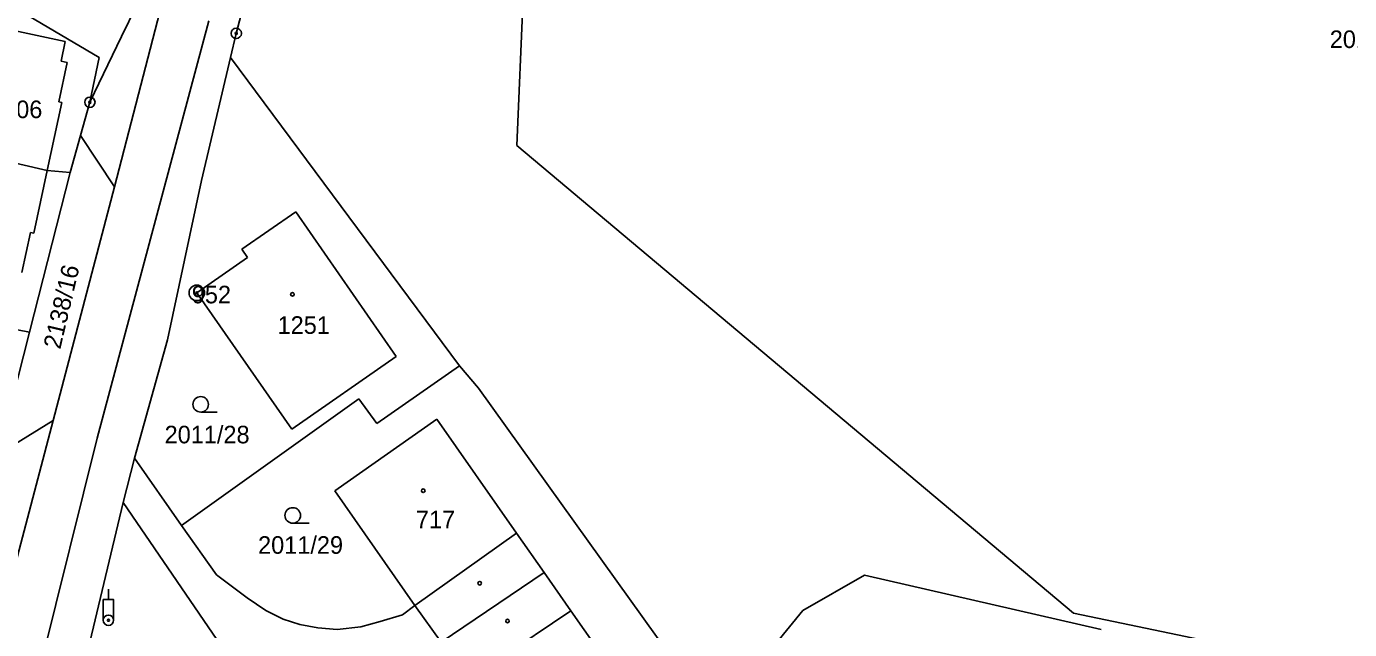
# Model space of a CAD drawing. Extents: x -763205 to -760228, y -1155311 to -1152844.
# Drawn here: x -761916.2 to -761788.3, y -1154588.5 to -1154530.2 of the extents above; entities that cross this region are included whole.
import ezdxf

# ---------------------------------------------------------------- set-up
doc = ezdxf.new("R2010")
doc.units = 0
for name, color, linetype in [('Vrstva 1', 7, 'Continuous'), ('Vrstva 17', 7, 'Continuous'), ('Vrstva 18', 7, 'Continuous'), ('Vrstva 19', 7, 'Continuous'), ('Vrstva 24', 7, 'Continuous'), ('Vrstva 25', 7, 'Continuous'), ('Vrstva 4', 7, 'Continuous'), ('Vrstva 6', 7, 'Continuous')]:
    doc.layers.add(name, color=color, linetype=linetype)

msp = doc.modelspace()

# ---------------------------------------------------------------- linework, layer by layer
at = {"layer": 'Vrstva 1'}
for p, q in [((-761895.94, -1154530.83), (-761875.26, -1154450.32)), ((-761928.47, -1154521.77), (-761909.21, -1154533.17)), ((-761907.03, -1154531.13), (-761905.6, -1154528.16)), ((-761918.83, -1154530.28), (-761912.49, -1154531.63)), ((-761896.49, -1154533.17), (-761895.94, -1154530.83)), ((-761912.89, -1154533.51), (-761912.49, -1154531.63)), ((-761910.1, -1154537.5), (-761907.03, -1154531.13)), ((-761910.1, -1154537.5), (-761909.21, -1154533.17)), ((-761899.31, -1154545.07), (-761896.49, -1154533.17)), ((-761896.49, -1154533.17), (-761874.35, -1154562.98)), ((-761913.12, -1154537.46), (-761912.3, -1154533.64)), ((-761912.89, -1154533.51), (-761912.3, -1154533.64)), ((-761914.22, -1154544.09), (-761912.82, -1154537.53)), ((-761913.12, -1154537.46), (-761912.82, -1154537.53)), ((-761911.01, -1154540.7), (-761910.1, -1154537.5)), ((-761912.02, -1154544.28), (-761911.01, -1154540.7)), ((-761911.01, -1154540.7), (-761907.72, -1154545.68)), ((-761924.75, -1154541.69), (-761914.22, -1154544.09)), ((-761915.94, -1154559.73), (-761912.02, -1154544.28)), ((-761915.52, -1154550.17), (-761914.22, -1154544.09)), ((-761914.22, -1154544.09), (-761912.02, -1154544.28)), ((-761913.66, -1154568.26), (-761907.72, -1154545.68)), ((-761902.61, -1154560.46), (-761899.31, -1154545.07)), ((-761895.41, -1154551.71), (-761890.19, -1154548.09)), ((-761890.19, -1154548.09), (-761880.49, -1154562.09)), ((-761916.67, -1154553.96), (-761915.85, -1154550.1)), ((-761915.85, -1154550.1), (-761915.52, -1154550.17)), ((-761899.76, -1154555.93), (-761894.85, -1154552.51)), ((-761895.41, -1154551.71), (-761894.85, -1154552.51)), ((-761942.15, -1154554.69), (-761915.94, -1154559.73)), ((-761899.76, -1154555.93), (-761890.58, -1154569.11)), ((-761918.77, -1154570.92), (-761915.94, -1154559.73)), ((-761905.79, -1154571.92), (-761902.61, -1154560.46)), ((-761890.58, -1154569.11), (-761880.49, -1154562.09)), ((-761882.35, -1154568.56), (-761874.35, -1154562.98)), ((-761874.35, -1154562.98), (-761872.51, -1154565.13)), ((-761872.51, -1154565.13), (-761853.92, -1154591.08)), ((-761901.25, -1154578.42), (-761884.08, -1154566.19)), ((-761884.08, -1154566.19), (-761882.35, -1154568.56)), ((-761917.45, -1154570.63), (-761913.66, -1154568.26)), ((-761886.42, -1154575.08), (-761876.53, -1154568.14)), ((-761876.53, -1154568.14), (-761868.83, -1154579.16)), ((-761906.89, -1154576.2), (-761905.79, -1154571.92)), ((-761905.79, -1154571.92), (-761901.25, -1154578.42)), ((-761886.42, -1154575.08), (-761878.68, -1154586.15)), ((-761910.12, -1154589.7), (-761906.89, -1154576.2)), ((-761906.89, -1154576.2), (-761870.16, -1154629.76)), ((-761901.25, -1154578.42), (-761897.87, -1154583.21)), ((-761868.83, -1154579.16), (-761866.17, -1154582.97)), ((-761897.87, -1154583.21), (-761894.88, -1154585.41)), ((-761866.17, -1154582.97), (-761863.58, -1154586.67)), ((-761841.15, -1154586.63), (-761835.18, -1154583.23)), ((-761835.18, -1154583.23), (-761812.28, -1154588.49)), ((-761894.88, -1154585.41), (-761893.09, -1154586.64)), ((-761893.09, -1154586.64), (-761891.4, -1154587.49)), ((-761882.04, -1154587.72), (-761879.88, -1154587.07)), ((-761879.88, -1154587.07), (-761878.68, -1154586.15)), ((-761878.68, -1154586.15), (-761876.13, -1154589.71)), ((-761863.58, -1154586.67), (-761861.02, -1154590.34)), ((-761849.63, -1154597.05), (-761841.15, -1154586.63)), ((-761891.4, -1154587.49), (-761889.79, -1154587.99)), ((-761889.79, -1154587.99), (-761888.04, -1154588.31)), ((-761888.04, -1154588.31), (-761886.19, -1154588.48)), ((-761886.19, -1154588.48), (-761883.88, -1154588.21)), ((-761883.88, -1154588.21), (-761882.04, -1154587.72))]:
    msp.add_line(p, q, dxfattribs=at)
at = {"layer": 'Vrstva 24'}
for centre, radius in [((-761895.94, -1154530.83), 0.5), ((-761895.94, -1154530.83), 0.1), ((-761910.1, -1154537.5), 0.5), ((-761910.1, -1154537.5), 0.1), ((-761899.76, -1154555.93), 0.75), ((-761899.76, -1154555.93), 0.1)]:
    msp.add_circle(centre, radius, dxfattribs=at)
at = {"layer": 'Vrstva 25'}
for p, q in [((-761899.38, -1154567.46), (-761897.78, -1154567.46)), ((-761890.48, -1154578.2), (-761888.88, -1154578.2))]:
    msp.add_line(p, q, dxfattribs=at)
for points in [[(-761908.31, -1154585.59), (-761908.31, -1154584.59)], [(-761908.81, -1154587.59), (-761908.81, -1154585.59), (-761907.81, -1154585.59), (-761907.81, -1154587.59)]]:
    msp.add_lwpolyline(points, dxfattribs=at)
for centre, radius in [((-761890.51, -1154556.07), 0.175), ((-761899.38, -1154566.71), 0.75), ((-761877.86, -1154575.06), 0.175), ((-761890.48, -1154577.45), 0.75), ((-761872.4, -1154584.01), 0.175), ((-761908.31, -1154587.59), 0.5), ((-761908.31, -1154587.59), 0.1), ((-761869.71, -1154587.66), 0.175)]:
    msp.add_circle(centre, radius, dxfattribs=at)
at = {"layer": 'Vrstva 4'}
for p, q in [((-761909.4, -1154569.98), (-761898.6, -1154529.61)), ((-761907.72, -1154545.68), (-761903.33, -1154528.74)), ((-761920.42, -1154593.95), (-761913.66, -1154568.26)), ((-761915.5, -1154594.54), (-761909.4, -1154569.98)), ((-761878.68, -1154586.15), (-761868.83, -1154579.16)), ((-761876.13, -1154589.71), (-761866.17, -1154582.97)), ((-761873.56, -1154593.38), (-761863.58, -1154586.67))]:
    msp.add_line(p, q, dxfattribs=at)
at = {"layer": 'Vrstva 6'}
for p, q in [((-761868.81, -1154541.69), (-761866.8, -1154493.83)), ((-761868.81, -1154541.69), (-761814.98, -1154586.9)), ((-761814.98, -1154586.9), (-761784.4, -1154593.25))]:
    msp.add_line(p, q, dxfattribs=at)

# ---------------------------------------------------------------- texts
at = {"layer": 'Vrstva 17'}
msp.add_text('952', height=1.7, dxfattribs=at).set_placement((-761900.244, -1154556.94))
at = {"layer": 'Vrstva 18'}
for s, p in [('2011/2', (-761790.183, -1154532.25)), ('2011/28', (-761902.873, -1154570.48)), ('2011/29', (-761893.833, -1154581.16))]:
    msp.add_text(s, height=1.7, dxfattribs=at).set_placement(p)
msp.add_text('2138/16', height=1.7, rotation=76.83364, dxfattribs=at).set_placement((-761912.966, -1154561.449))
at = {"layer": 'Vrstva 19'}
for s, p in [('1106', (-761919.757, -1154539.03)), ('1251', (-761891.947, -1154559.89)), ('717', (-761878.573, -1154578.7))]:
    msp.add_text(s, height=1.7, dxfattribs=at).set_placement(p)

doc.saveas('drawing.dxf')
